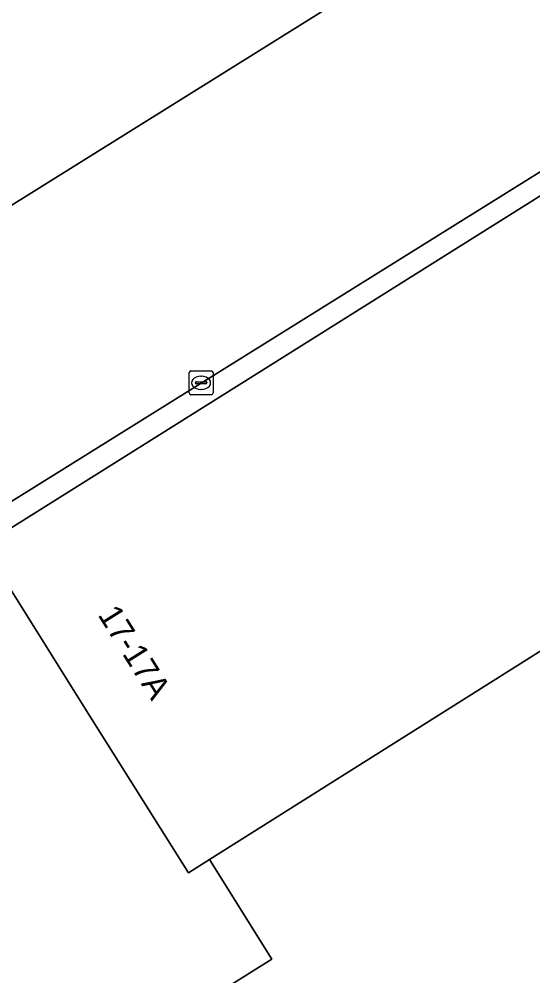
# Model space of a CAD drawing. Extents: x 158455 to 159797, y 387218 to 388672.
# Drawn here: x 158548.6 to 158570.18, y 387739.12 to 387779.34 of the extents above; entities that cross this region are included whole.
import ezdxf

# ---------------------------------------------------------------- set-up
doc = ezdxf.new("R2010")
doc.units = 0
for name, color, linetype in [('IMGEO_Kolk', 7, 'Continuous'), ('IMGEO_Pand', 7, 'Continuous'), ('IMGEO_Pand_nummerreeks', 7, 'Continuous'), ('IMGEO_Rijbaan_lokaal_open', 7, 'Continuous')]:
    doc.layers.add(name, color=color, linetype=linetype)

msp = doc.modelspace()

# ---------------------------------------------------------------- linework, layer by layer
at = {"layer": 'IMGEO_Kolk'}
for p, q in [((158555.74, 387763.624), (158555.74, 387764.476)), ((158555.815, 387764.55), (158556.667, 387764.55)), ((158556.741, 387764.476), (158556.741, 387763.624)), ((158555.999, 387764.044), (158555.999, 387764.056)), ((158556.042, 387764.093), (158556.44, 387764.093)), ((158556.228, 387764.33), (158556.253, 387764.33)), ((158556.483, 387764.056), (158556.483, 387764.044)), ((158556.437, 387764.007), (158556.039, 387764.007)), ((158556.251, 387763.77), (158556.226, 387763.77)), ((158556.667, 387763.55), (158555.815, 387763.55))]:
    msp.add_line(p, q, dxfattribs=at)
for points in [[(158555.74, 387763.624), (158555.74, 387764.476)], [(158555.815, 387764.55), (158556.667, 387764.55)], [(158556.741, 387764.476), (158556.741, 387763.624)], [(158556.667, 387763.55), (158555.815, 387763.55)]]:
    msp.add_lwpolyline(points, dxfattribs=at)
for centre, radius, start, end in [((158555.817, 387764.474), 0.0765, 91.552, 178.448), ((158555.817, 387764.474), 0.0765, 91.552, 178.448), ((158556.665, 387764.474), 0.0765, 1.552, 88.448), ((158556.665, 387764.474), 0.0765, 1.552, 88.448), ((158556.039, 387764.053), 0.0403, 85.8775, 175.7526), ((158556.036, 387764.043), 0.0366, 178.938, 274.7102), ((158556.44, 387764.05), 0.043, 264.8664, 352.4533), ((158556.444, 387764.055), 0.0386, 1.7309, 96.639), ((158555.817, 387763.626), 0.0765, 181.552, 268.448), ((158555.817, 387763.626), 0.0765, 181.552, 268.448), ((158556.665, 387763.626), 0.0765, 271.552, 358.448), ((158556.665, 387763.626), 0.0765, 271.552, 358.448)]:
    msp.add_arc(centre, radius, start, end, dxfattribs=at)
for centre, major_axis, ratio, start_param, end_param in [((158556.227, 387764.05), (-0.387, 0.002), 0.722429, 4.712389, 7.853982), ((158556.252, 387764.05), (-0.39, 0.002), 0.717154, 1.570796, 4.712389)]:
    msp.add_ellipse(centre, major_axis=major_axis, ratio=ratio, start_param=start_param, end_param=end_param, dxfattribs=at)
at = {"layer": 'IMGEO_Pand'}
for points in [[(158590.88, 387815.701), (158566.375, 387854.935), (158566.298, 387855.058), (158558.463, 387867.603), (158533.202, 387851.826), (158531.124, 387850.528), (158499.908, 387831.032), (158500, 387830.885), (158507.802, 387818.394), (158509.51, 387815.659), (158509.563, 387815.483), (158512.249, 387806.568), (158519.071, 387800.209), (158520.945, 387797.209), (158523.788, 387788.298), (158530.633, 387781.857), (158540.227, 387766.495), (158543.85, 387768.758), (158598.774, 387803.062), (158591.008, 387815.497)], [(158556.592, 387744.011), (158566.089, 387750), (158581.147, 387759.496), (158572.545, 387773.202), (158547.073, 387757.215), (158551.601, 387750), (158555.708, 387743.457)], [(158556.592, 387744.011), (158559.218, 387739.828), (158557.375, 387738.671), (158562.544, 387730.436), (158588.976, 387747.022), (158587.107, 387750), (158581.147, 387759.496), (158566.089, 387750)]]:
    msp.add_lwpolyline(points, close=True, dxfattribs=at)
at = {"layer": 'IMGEO_Rijbaan_lokaal_open'}
for points in [[(158530.906, 387760.014), (158536.155, 387751.508), (158606.512, 387795.408), (158603.345, 387800.635), (158601.158, 387799.246), (158598.774, 387803.062), (158543.85, 387768.758), (158546.124, 387765.163)], [(158606.512, 387795.408), (158536.155, 387751.508), (158536.521, 387750.934), (158533.201, 387748.867), (158571.712, 387687.537), (158600.856, 387641.123)], [(158577.568, 387708.434), (158571.23, 387718.533), (158572.167, 387719.121), (158569.52, 387723.337), (158567.712, 387722.202), (158562.544, 387730.436), (158557.375, 387738.671), (158559.218, 387739.828), (158556.592, 387744.011), (158555.708, 387743.457), (158551.601, 387750), (158547.073, 387757.215), (158572.545, 387773.202), (158581.147, 387759.496), (158587.107, 387750), (158588.976, 387747.022), (158592.623, 387741.212), (158594.623, 387742.468), (158595.291, 387742.887), (158593.946, 387745.03), (158590.827, 387750), (158585.81, 387757.993), (158577.633, 387771.021), (158602.63, 387786.71)]]:
    msp.add_lwpolyline(points, dxfattribs=at)

# ---------------------------------------------------------------- texts
at = {"layer": 'IMGEO_Pand_nummerreeks'}
msp.add_text('17-17A', height=1, rotation=302.1138, dxfattribs=at).set_placement((158551.879, 387754.298))

doc.saveas('drawing.dxf')
